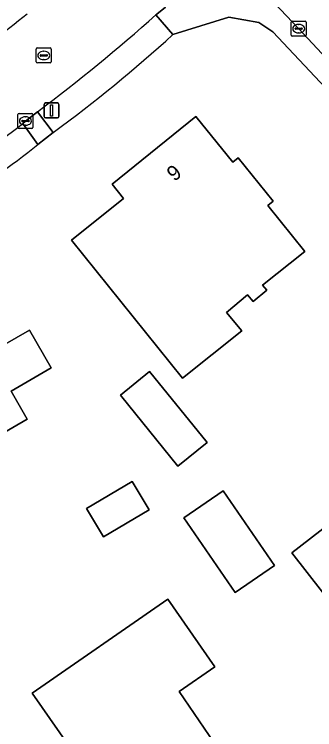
# Model space of a CAD drawing. Extents: x 162661 to 163484, y 380247 to 381230.
# Drawn here: x 163274.13 to 163294.19, y 380837.83 to 380885.55 of the extents above; entities that cross this region are included whole.
import ezdxf

# ---------------------------------------------------------------- set-up
doc = ezdxf.new("R2010")
doc.units = 0
for name, color, linetype in [('IMGEO_Erf', 7, 'Continuous'), ('IMGEO_Groenvoorziening', 7, 'Continuous'), ('IMGEO_Kolk', 7, 'Continuous'), ('IMGEO_Lichtmast', 7, 'Continuous'), ('IMGEO_Pand', 7, 'Continuous'), ('IMGEO_Pand_nummerreeks', 7, 'Continuous'), ('IMGEO_Parkeervlak_halfverhard', 7, 'Continuous'), ('IMGEO_Rijbaan_lokaal_gesloten', 7, 'Continuous'), ('IMGEO_Rioolput', 7, 'Continuous'), ('IMGEO_Voetpad_open', 7, 'Continuous')]:
    doc.layers.add(name, color=color, linetype=linetype)

msp = doc.modelspace()

# ---------------------------------------------------------------- linework, layer by layer
at = {"layer": 'IMGEO_Erf'}
for points in [[(163319.158, 380854.89), (163291.39, 380884.383), (163290.458, 380885.002), (163288.45, 380885.355), (163284.72, 380884.199)], [(163276.729, 380877.676), (163275.705, 380876.878)]]:
    msp.add_lwpolyline(points, dxfattribs=at)
for points in [[(163277.936, 380870.484), (163281.412, 380873.268), (163280.665, 380874.224), (163286.25, 380878.731), (163288.732, 380875.69), (163289.081, 380875.973), (163291.418, 380873.082), (163291.057, 380872.79), (163293.532, 380869.74), (163290.715, 380867.481), (163290.987, 380867.153), (163290.075, 380866.396), (163289.711, 380866.835), (163288.302, 380865.667), (163289.315, 380864.425), (163285.371, 380861.279)], [(163268.41, 380854.744), (163267.978, 380855.555), (163263.549, 380853.006), (163262.822, 380854.27), (163259.332, 380852.261), (163256.892, 380856.499), (163260.382, 380858.508), (163260.217, 380858.795), (163264.619, 380861.33), (163263.906, 380862.569), (163270.491, 380866.359), (163272.458, 380862.942), (163275.138, 380864.485), (163276.59, 380861.962), (163273.91, 380860.419), (163274.995, 380858.534)], [(163281.211, 380860.151), (163283.164, 380861.727), (163287.002, 380856.984), (163285.05, 380855.405)], [(163296.403, 380852.525), (163298.244, 380850.163), (163304.416, 380854.973), (163310.02, 380847.748), (163300.136, 380840.05), (163292.666, 380849.618)], [(163278.958, 380852.59), (163282.003, 380854.395), (163283.131, 380852.494), (163280.085, 380850.689)], [(163285.456, 380851.949), (163288.069, 380853.753), (163291.503, 380848.778), (163288.89, 380846.975)], [(163284.386, 380846.539), (163287.518, 380842.017), (163285.139, 380840.377), (163287.81, 380836.462), (163286.717, 380835.701), (163289.199, 380832.062), (163290.299, 380832.813), (163290.471, 380832.561), (163280.409, 380825.643), (163278.9, 380827.84), (163279.023, 380827.926), (163277.468, 380830.156), (163280.884, 380832.538), (163278.463, 380836.01), (163278.348, 380835.93), (163275.326, 380840.265)]]:
    msp.add_lwpolyline(points, close=True, dxfattribs=at)
for centre, radius, start, end in [((163219.465, 380955.983), 97.011, 306.17693, 312.27214), ((163203.743, 380968.218), 116.283, 301.37222, 308.23267)]:
    msp.add_arc(centre, radius, start, end, dxfattribs=at)
at = {"layer": 'IMGEO_Groenvoorziening'}
for points in [[(163284.223, 380886.026), (163283.657, 380885.571), (163283.589, 380885.517), (163284.72, 380884.199), (163288.45, 380885.355), (163290.458, 380885.002), (163291.39, 380884.383), (163319.158, 380854.89)], [(163320.515, 380855.443), (163308.103, 380868.558), (163293.121, 380884.595), (163291.49, 380886.324), (163291.476, 380886.339)]]:
    msp.add_lwpolyline(points, dxfattribs=at)
msp.add_arc((163122.174, 381079.082), 246.563, 305.54005, 308.30195, dxfattribs=at)
at = {"layer": 'IMGEO_Kolk'}
for p, q in [((163292.695, 380885.095), (163293.547, 380885.095)), ((163292.62, 380884.169), (163292.62, 380885.021)), ((163292.879, 380884.589), (163292.879, 380884.601)), ((163292.922, 380884.638), (163293.32, 380884.638)), ((163293.108, 380884.875), (163293.133, 380884.875)), ((163293.363, 380884.601), (163293.363, 380884.589)), ((163293.621, 380885.021), (163293.621, 380884.169)), ((163293.317, 380884.552), (163292.919, 380884.552)), ((163293.131, 380884.315), (163293.106, 380884.315)), ((163293.547, 380884.095), (163292.695, 380884.095)), ((163274.371, 380878.009), (163274.371, 380878.861)), ((163274.446, 380878.935), (163275.298, 380878.935)), ((163275.372, 380878.861), (163275.372, 380878.009)), ((163274.63, 380878.429), (163274.63, 380878.441)), ((163275.068, 380878.392), (163274.67, 380878.392)), ((163274.673, 380878.478), (163275.071, 380878.478)), ((163274.859, 380878.715), (163274.884, 380878.715)), ((163275.114, 380878.441), (163275.114, 380878.429)), ((163275.298, 380877.935), (163274.446, 380877.935)), ((163274.882, 380878.155), (163274.857, 380878.155))]:
    msp.add_line(p, q, dxfattribs=at)
for points in [[(163292.695, 380885.095), (163293.547, 380885.095)], [(163292.62, 380884.169), (163292.62, 380885.021)], [(163293.621, 380885.021), (163293.621, 380884.169)], [(163293.547, 380884.095), (163292.695, 380884.095)], [(163274.371, 380878.009), (163274.371, 380878.861)], [(163274.446, 380878.935), (163275.298, 380878.935)], [(163275.372, 380878.861), (163275.372, 380878.009)], [(163275.298, 380877.935), (163274.446, 380877.935)]]:
    msp.add_lwpolyline(points, dxfattribs=at)
for centre, radius, start, end in [((163292.697, 380885.019), 0.0765, 91.552, 178.448), ((163292.697, 380885.019), 0.0765, 91.552, 178.448), ((163293.545, 380885.019), 0.0765, 1.552, 88.448), ((163293.545, 380885.019), 0.0765, 1.552, 88.448), ((163292.919, 380884.598), 0.0403, 85.8775, 175.7526), ((163292.916, 380884.588), 0.0366, 178.938, 274.7102), ((163293.32, 380884.595), 0.043, 264.8664, 352.4533), ((163293.324, 380884.6), 0.0386, 1.7309, 96.639), ((163292.697, 380884.171), 0.0765, 181.552, 268.448), ((163292.697, 380884.171), 0.0765, 181.552, 268.448), ((163293.545, 380884.171), 0.0765, 271.552, 358.448), ((163293.545, 380884.171), 0.0765, 271.552, 358.448), ((163274.448, 380878.859), 0.0765, 91.552, 178.448), ((163274.448, 380878.859), 0.0765, 91.552, 178.448), ((163275.296, 380878.859), 0.0765, 1.552, 88.448), ((163275.296, 380878.859), 0.0765, 1.552, 88.448), ((163274.67, 380878.438), 0.0403, 85.8775, 175.7526), ((163274.667, 380878.428), 0.0366, 178.938, 274.7102), ((163275.071, 380878.435), 0.043, 264.8664, 352.4533), ((163275.075, 380878.44), 0.0386, 1.7309, 96.639), ((163274.448, 380878.011), 0.0765, 181.552, 268.448), ((163274.448, 380878.011), 0.0765, 181.552, 268.448), ((163275.296, 380878.011), 0.0765, 271.552, 358.448), ((163275.296, 380878.011), 0.0765, 271.552, 358.448)]:
    msp.add_arc(centre, radius, start, end, dxfattribs=at)
for centre, major_axis, ratio, start_param, end_param in [((163293.107, 380884.595), (-0.387, 0.002), 0.722429, 4.712389, 7.853982), ((163293.132, 380884.595), (-0.39, 0.002), 0.717154, 1.570796, 4.712389), ((163274.858, 380878.435), (-0.387, 0.002), 0.722429, 4.712389, 7.853982), ((163274.883, 380878.435), (-0.39, 0.002), 0.717154, 1.570796, 4.712389)]:
    msp.add_ellipse(centre, major_axis=major_axis, ratio=ratio, start_param=start_param, end_param=end_param, dxfattribs=at)
at = {"layer": 'IMGEO_Lichtmast'}
for p, q in [((163276.116, 380878.738), (163276.116, 380879.538)), ((163276.116, 380879.538), (163276.116, 380878.738)), ((163276.216, 380879.638), (163277.006, 380879.638)), ((163277.006, 380879.638), (163276.216, 380879.638)), ((163277.106, 380879.538), (163277.106, 380878.738)), ((163277.106, 380878.738), (163277.106, 380879.538)), ((163277.006, 380878.638), (163276.216, 380878.638)), ((163276.216, 380878.638), (163277.006, 380878.638))]:
    msp.add_line(p, q, dxfattribs=at)
msp.add_lwpolyline([(163276.536, 380879.513), (163276.686, 380879.513), (163276.686, 380878.763), (163276.536, 380878.763), (163276.536, 380879.513)], dxfattribs=at)
for centre, start, end in [((163276.216, 380879.538), 90, 180), ((163276.216, 380879.538), 90, 180), ((163277.006, 380879.538), 0, 90), ((163277.006, 380879.538), 360, 90), ((163276.216, 380878.738), 180, 270), ((163276.216, 380878.738), 180, 270), ((163277.006, 380878.738), 270, 0), ((163277.006, 380878.738), 270, 0)]:
    msp.add_arc(centre, 0.1, start, end, dxfattribs=at)
at = {"layer": 'IMGEO_Pand'}
for points in [[(163291.057, 380872.79), (163291.418, 380873.082), (163289.081, 380875.973), (163288.732, 380875.69), (163286.25, 380878.731), (163280.665, 380874.224), (163281.412, 380873.268), (163277.936, 380870.484), (163285.371, 380861.279), (163289.315, 380864.425), (163288.302, 380865.667), (163289.711, 380866.835), (163290.075, 380866.396), (163290.987, 380867.153), (163290.715, 380867.481), (163293.532, 380869.74)], [(163273.91, 380860.419), (163276.59, 380861.962), (163275.138, 380864.485), (163272.458, 380862.942), (163270.491, 380866.359), (163263.906, 380862.569), (163264.619, 380861.33), (163260.217, 380858.795), (163260.382, 380858.508), (163256.892, 380856.499), (163259.332, 380852.261), (163262.822, 380854.27), (163263.549, 380853.006), (163267.978, 380855.555), (163268.41, 380854.744), (163274.995, 380858.534)], [(163283.164, 380861.727), (163281.211, 380860.151), (163285.05, 380855.405), (163287.002, 380856.984)], [(163298.244, 380850.163), (163296.403, 380852.525), (163292.666, 380849.618), (163300.136, 380840.05), (163310.02, 380847.748), (163304.416, 380854.973)], [(163278.958, 380852.59), (163280.085, 380850.689), (163283.131, 380852.494), (163282.003, 380854.395)], [(163288.069, 380853.753), (163285.456, 380851.949), (163288.89, 380846.975), (163291.503, 380848.778)], [(163286.717, 380835.701), (163287.81, 380836.462), (163285.139, 380840.377), (163287.518, 380842.017), (163284.386, 380846.539), (163275.326, 380840.265), (163278.348, 380835.93), (163278.463, 380836.01), (163280.884, 380832.538), (163277.468, 380830.156), (163279.023, 380827.926), (163278.9, 380827.84), (163280.409, 380825.643), (163290.471, 380832.561), (163290.299, 380832.813), (163289.199, 380832.062)]]:
    msp.add_lwpolyline(points, close=True, dxfattribs=at)
at = {"layer": 'IMGEO_Parkeervlak_halfverhard'}
for points in [[(163284.72, 380884.199), (163283.589, 380885.517)], [(163275.686, 380879.057), (163276.729, 380877.676)], [(163275.705, 380876.878), (163274.69, 380878.275)]]:
    msp.add_lwpolyline(points, dxfattribs=at)
for centre, radius, start, end in [((163199.952, 380979.773), 126.013, 306.94178, 311.58411), ((163219.465, 380955.983), 97.011, 306.17693, 312.27214), ((163204.651, 380967.135), 113.144, 301.27828, 308.24486), ((163203.743, 380968.218), 116.283, 301.37222, 308.23267)]:
    msp.add_arc(centre, radius, start, end, dxfattribs=at)
at = {"layer": 'IMGEO_Rijbaan_lokaal_gesloten'}
for points in [[(163291.476, 380886.339), (163291.49, 380886.324), (163293.121, 380884.595), (163308.103, 380868.558), (163320.515, 380855.443), (163324.069, 380858.662), (163314.835, 380868.497), (163296.565, 380887.892)], [(163283.589, 380885.517), (163283.657, 380885.571), (163284.223, 380886.026)], [(163274.69, 380878.275), (163274.872, 380878.435), (163275.686, 380879.057)]]:
    msp.add_lwpolyline(points, dxfattribs=at)
for centre, radius, start, end in [((163122.174, 381079.082), 246.563, 305.54005, 308.30195), ((163199.952, 380979.773), 126.013, 306.94178, 311.58411), ((163204.651, 380967.135), 113.144, 301.27828, 308.24486)]:
    msp.add_arc(centre, radius, start, end, dxfattribs=at)
at = {"layer": 'IMGEO_Rioolput'}
for p, q in [((163275.596, 380882.382), (163275.596, 380883.234)), ((163275.671, 380883.308), (163276.523, 380883.308)), ((163276.597, 380883.234), (163276.597, 380882.382)), ((163275.855, 380882.802), (163275.855, 380882.814)), ((163276.293, 380882.765), (163275.895, 380882.765)), ((163275.898, 380882.851), (163276.296, 380882.851)), ((163276.084, 380883.088), (163276.109, 380883.088)), ((163276.339, 380882.814), (163276.339, 380882.802)), ((163276.523, 380882.308), (163275.671, 380882.308)), ((163276.107, 380882.528), (163276.082, 380882.528))]:
    msp.add_line(p, q, dxfattribs=at)
for points in [[(163275.596, 380882.382), (163275.596, 380883.234)], [(163275.671, 380883.308), (163276.523, 380883.308)], [(163276.597, 380883.234), (163276.597, 380882.382)], [(163276.523, 380882.308), (163275.671, 380882.308)]]:
    msp.add_lwpolyline(points, dxfattribs=at)
for centre, radius, start, end in [((163275.673, 380883.232), 0.0765, 91.552, 178.448), ((163275.673, 380883.232), 0.0765, 91.552, 178.448), ((163276.521, 380883.232), 0.0765, 1.552, 88.448), ((163276.521, 380883.232), 0.0765, 1.552, 88.448), ((163275.895, 380882.811), 0.0403, 85.8775, 175.7526), ((163275.892, 380882.801), 0.0366, 178.938, 274.7102), ((163276.296, 380882.808), 0.043, 264.8664, 352.4533), ((163276.3, 380882.813), 0.0386, 1.7309, 96.639), ((163275.673, 380882.384), 0.0765, 181.552, 268.448), ((163275.673, 380882.384), 0.0765, 181.552, 268.448), ((163276.521, 380882.384), 0.0765, 271.552, 358.448), ((163276.521, 380882.384), 0.0765, 271.552, 358.448)]:
    msp.add_arc(centre, radius, start, end, dxfattribs=at)
for centre, major_axis, ratio, start_param, end_param in [((163276.083, 380882.808), (-0.387, 0.002), 0.722429, 4.712389, 7.853982), ((163276.108, 380882.808), (-0.39, 0.002), 0.717154, 1.570796, 4.712389)]:
    msp.add_ellipse(centre, major_axis=major_axis, ratio=ratio, start_param=start_param, end_param=end_param, dxfattribs=at)
at = {"layer": 'IMGEO_Voetpad_open'}
msp.add_lwpolyline([(163274.69, 380878.275), (163275.705, 380876.878), (163276.729, 380877.676), (163275.686, 380879.057), (163274.872, 380878.435)], close=True, dxfattribs=at)

# ---------------------------------------------------------------- texts
at = {"layer": 'IMGEO_Pand_nummerreeks'}
msp.add_text('9', height=1, rotation=38.7033, dxfattribs=at).set_placement((163284.814, 380874.36))

doc.saveas('drawing.dxf')
